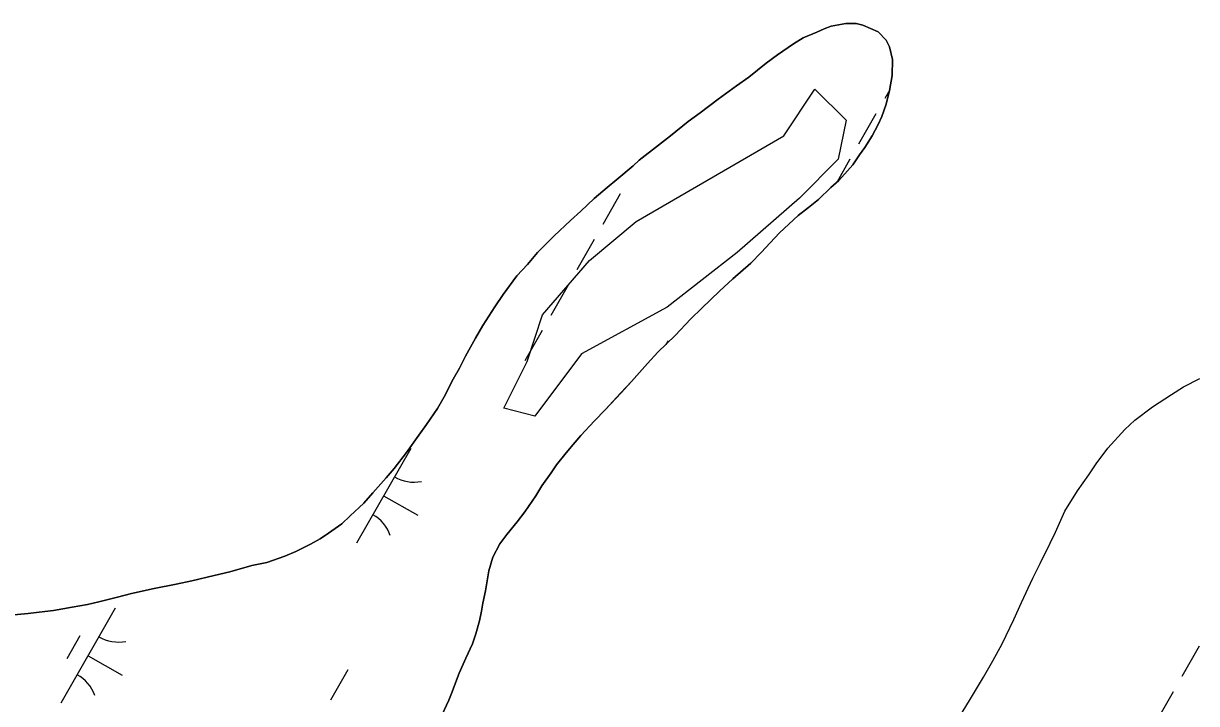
# Model space of a CAD drawing. Extents: x 3930721 to 3950824, y 220441 to 242861.
# Drawn here: x 3939631 to 3940167, y 223608 to 223919 of the extents above; entities that cross this region are included whole.
import ezdxf

# ---------------------------------------------------------------- set-up
doc = ezdxf.new("R2010")
doc.units = 0
for name, color, linetype in [('V-SITE-VEGE', 7, 'Continuous'), ('V-TOPO-SHOR', 7, 'Continuous'), ('V-WETL-SWMP', 7, 'Continuous')]:
    doc.layers.add(name, color=color, linetype=linetype)

msp = doc.modelspace()

# ---------------------------------------------------------------- linework, layer by layer
at = {"layer": 'V-SITE-VEGE'}
msp.add_lwpolyline([(3939978.38, 223867.32), (3939992.62, 223888.68), (3940006.85, 223874.44), (3940003.29, 223856.63), (3939985.5, 223838.83), (3939957.02, 223813.9), (3939924.99, 223788.97), (3939885.84, 223767.6), (3939864.49, 223739.11), (3939850.25, 223742.67), (3939860.93, 223764.04), (3939868.04, 223785.41), (3939889.4, 223810.33), (3939910.75, 223828.14)], close=True, dxfattribs=at)
at = {"layer": 'V-TOPO-SHOR'}
for points in [[(3939999.89, 223843.65), (3940003.52, 223846.91), (3940007.54, 223851.38), (3940009.95, 223854.02), (3940012.96, 223858.69), (3940015.37, 223861.94), (3940018.78, 223867.42), (3940021.59, 223872.49), (3940023.19, 223876.15), (3940025.18, 223881.82), (3940026.77, 223888.1), (3940027.95, 223894.99), (3940028.11, 223902.27), (3940026.66, 223908.13), (3940025.23, 223911.16), (3940021.57, 223914.98), (3940014.47, 223917.98), (3940011.43, 223918.77), (3940006.78, 223918.75), (3940000.11, 223917.5), (3939996.88, 223916.27), (3939993.45, 223914.83), (3939987.19, 223912.17), (3939982.75, 223909.52), (3939975.5, 223904.42), (3939970.26, 223900.55), (3939962.4, 223894.24), (3939956.76, 223890.16), (3939948.29, 223884.05), (3939940.03, 223877.93), (3939934.59, 223873.86), (3939926.53, 223867.34), (3939921.09, 223863.06), (3939912.22, 223856.14), (3939909.4, 223853.69), (3939901.95, 223847.38), (3939897.52, 223843.72), (3939891.68, 223838.63), (3939885.44, 223832.93), (3939880.81, 223828.66), (3939873.36, 223821.54), (3939865.71, 223814.01), (3939861.09, 223808.52), (3939856.26, 223803.24), (3939850.03, 223794.71), (3939846.22, 223789.02), (3939840.6, 223780.5), (3939837.39, 223774.82), (3939832.78, 223766.5), (3939829.98, 223761.02), (3939827.17, 223755.95), (3939822.97, 223747.83), (3939819.96, 223742.55), (3939814.94, 223735.25), (3939811.33, 223730.37), (3939805.7, 223722.45), (3939800.08, 223715.14), (3939796.46, 223710.87), (3939790.42, 223703.96), (3939786.2, 223699.29), (3939779.96, 223693.38), (3939776.14, 223689.72), (3939770.09, 223685.44), (3939766.26, 223682.99), (3939761.82, 223680.54), (3939755.16, 223677.07), (3939750.12, 223675.02), (3939741.83, 223672.14), (3939734.96, 223670.69), (3939724.86, 223667.8), (3939717.79, 223666.15), (3939707.49, 223663.67), (3939700.41, 223662.21), (3939690.31, 223660.14), (3939680, 223657.86), (3939673.54, 223656.2), (3939665.05, 223654.13), (3939659.8, 223652.89), (3939652.72, 223651.64), (3939644.23, 223650.18), (3939637.76, 223649.34), (3939632.71, 223648.7), (3939624.42, 223648.05)], [(3939822.12, 223602.57), (3939825.12, 223609.06), (3939826.71, 223612.91), (3939828.11, 223616.96), (3939829.91, 223621.42), (3939832.91, 223628.32), (3939835.91, 223634.8), (3939837.5, 223639.47), (3939839.09, 223645.34), (3939840.08, 223649.8), (3939840.66, 223653.44), (3939841.85, 223659.11), (3939842.83, 223664.58), (3939843.42, 223668.23), (3939845.21, 223674.51), (3939848.41, 223680.6), (3939851.62, 223684.86), (3939856.45, 223690.75), (3939859.87, 223695.22), (3939864.89, 223702.53), (3939867.69, 223707.2), (3939871.91, 223713.09), (3939874.32, 223716.74), (3939878.74, 223722.23), (3939881.96, 223726.09), (3939885.58, 223730.16), (3939891.81, 223736.86), (3939896.64, 223741.95), (3939903.89, 223749.68), (3939908.71, 223754.96), (3939915.95, 223763.09), (3939920.78, 223768.38), (3939928.63, 223775.9), (3939935.87, 223783.63), (3939940.91, 223788.51), (3939948.96, 223796.24), (3939955, 223801.94), (3939963.25, 223809.07), (3939968.08, 223813.95), (3939972.11, 223818.42), (3939976.33, 223822.89), (3939984.99, 223830.83), (3939989.62, 223834.49), (3939994.25, 223838.16), (3939999.89, 223843.65)], [(3940060.04, 223603.42), (3940063.85, 223609.71), (3940069.66, 223619.65), (3940074.07, 223627.16), (3940078.28, 223634.87), (3940083.68, 223646.03), (3940087.08, 223653.73), (3940092.28, 223664.89), (3940095.69, 223671.58), (3940100.29, 223680.91), (3940102.69, 223685.99), (3940106.89, 223695.51), (3940112.71, 223704.85), (3940117.93, 223712.16), (3940121.34, 223717.24), (3940126.56, 223724.35), (3940134.41, 223732.89), (3940139.04, 223737.16), (3940147.1, 223743.27), (3940155.77, 223748.98), (3940161.21, 223752.45), (3940168.68, 223756.33)]]:
    msp.add_lwpolyline(points, dxfattribs=at)
at = {"layer": 'V-WETL-SWMP'}
for p, q in [((3939993.45, 223914.83), (3939996.88, 223916.27)), ((3939996.88, 223916.27), (3940000.11, 223917.5)), ((3940000.11, 223917.5), (3940006.78, 223918.75)), ((3940006.78, 223918.75), (3940011.43, 223918.77)), ((3940011.43, 223918.77), (3940014.47, 223917.98)), ((3940014.47, 223917.98), (3940021.57, 223914.98)), ((3939982.75, 223909.52), (3939987.19, 223912.17)), ((3939987.19, 223912.17), (3939993.45, 223914.83)), ((3940021.57, 223914.98), (3940025.23, 223911.16)), ((3940025.23, 223911.16), (3940026.66, 223908.13)), ((3939975.5, 223904.42), (3939982.75, 223909.52)), ((3940026.66, 223908.13), (3940028.11, 223902.27)), ((3939962.4, 223894.24), (3939970.26, 223900.55)), ((3939970.26, 223900.55), (3939975.5, 223904.42)), ((3940028.11, 223902.27), (3940027.95, 223894.99)), ((3939956.76, 223890.16), (3939962.4, 223894.24)), ((3940027.95, 223894.99), (3940026.77, 223888.1)), ((3939948.29, 223884.05), (3939956.76, 223890.16)), ((3940026.82, 223888.41), (3940024.52, 223884.39)), ((3939940.03, 223877.93), (3939948.29, 223884.05)), ((3940026.77, 223888.1), (3940025.18, 223881.82)), ((3939934.59, 223873.86), (3939940.03, 223877.93)), ((3940025.18, 223881.82), (3940023.19, 223876.15)), ((3939926.53, 223867.34), (3939934.59, 223873.86)), ((3940020.55, 223877.45), (3940012.59, 223863.57)), ((3940021.59, 223872.5), (3940018.78, 223867.42)), ((3940023.19, 223876.15), (3940021.59, 223872.5)), ((3939921.09, 223863.06), (3939926.53, 223867.34)), ((3940018.78, 223867.42), (3940015.37, 223861.94)), ((3939912.22, 223856.14), (3939921.09, 223863.06)), ((3940015.37, 223861.94), (3940012.96, 223858.69)), ((3940008.62, 223856.62), (3940002.56, 223846.05)), ((3940012.96, 223858.69), (3940009.95, 223854.02)), ((3939901.95, 223847.38), (3939909.4, 223853.69)), ((3939909.4, 223853.69), (3939912.22, 223856.14)), ((3940007.54, 223851.38), (3940003.52, 223846.91)), ((3940009.95, 223854.02), (3940007.54, 223851.38)), ((3939897.52, 223843.72), (3939901.95, 223847.38)), ((3940003.52, 223846.91), (3939999.89, 223843.65)), ((3939891.68, 223838.63), (3939897.52, 223843.72)), ((3939903.58, 223840.73), (3939895.62, 223826.84)), ((3939999.89, 223843.65), (3939994.26, 223838.16)), ((3939885.44, 223832.93), (3939891.68, 223838.63)), ((3939994.26, 223838.16), (3939989.62, 223834.49)), ((3939880.81, 223828.66), (3939885.44, 223832.93)), ((3939984.99, 223830.83), (3939976.33, 223822.89)), ((3939989.62, 223834.49), (3939984.99, 223830.83)), ((3939873.36, 223821.54), (3939880.81, 223828.66)), ((3939865.71, 223814.01), (3939873.36, 223821.54)), ((3939891.65, 223819.9), (3939883.7, 223806.01)), ((3939976.33, 223822.89), (3939972.11, 223818.42)), ((3939861.09, 223808.52), (3939865.71, 223814.01)), ((3939968.08, 223813.95), (3939963.25, 223809.07)), ((3939972.11, 223818.42), (3939968.08, 223813.95)), ((3939856.26, 223803.24), (3939861.09, 223808.52)), ((3939963.25, 223809.07), (3939955, 223801.94)), ((3939850.03, 223794.71), (3939856.26, 223803.24)), ((3939879.72, 223799.07), (3939871.77, 223785.19)), ((3939955, 223801.94), (3939948.96, 223796.24)), ((3939846.22, 223789.02), (3939850.03, 223794.71)), ((3939948.96, 223796.24), (3939940.91, 223788.51)), ((3939840.6, 223780.5), (3939846.22, 223789.02)), ((3939940.91, 223788.51), (3939935.87, 223783.63)), ((3939935.87, 223783.63), (3939928.63, 223775.91)), ((3939837.39, 223774.82), (3939840.6, 223780.5)), ((3939867.79, 223778.25), (3939859.84, 223764.36)), ((3939928.63, 223775.91), (3939920.78, 223768.38)), ((3939832.78, 223766.5), (3939837.39, 223774.82)), ((3939925.41, 223773.57), (3939924.45, 223771.9)), ((3939829.98, 223761.02), (3939832.78, 223766.5)), ((3939920.78, 223768.38), (3939915.95, 223763.09)), ((3939827.17, 223755.95), (3939829.98, 223761.02)), ((3939915.95, 223763.09), (3939908.71, 223754.96)), ((3939822.97, 223747.83), (3939827.17, 223755.95)), ((3939908.71, 223754.96), (3939903.88, 223749.68)), ((3939903.88, 223749.68), (3939896.64, 223741.95)), ((3939819.96, 223742.55), (3939822.97, 223747.83)), ((3939814.94, 223735.25), (3939819.96, 223742.55)), ((3939896.64, 223741.95), (3939891.81, 223736.86)), ((3939811.33, 223730.37), (3939814.94, 223735.25)), ((3939891.81, 223736.86), (3939885.58, 223730.16)), ((3939805.7, 223722.45), (3939811.33, 223730.37)), ((3939885.58, 223730.16), (3939881.96, 223726.09)), ((3939807.68, 223724.33), (3939782.83, 223680.95)), ((3939800.08, 223715.14), (3939805.7, 223722.45)), ((3939878.74, 223722.23), (3939874.32, 223716.74)), ((3939881.96, 223726.09), (3939878.74, 223722.23)), ((3939874.32, 223716.74), (3939871.91, 223713.09)), ((3939796.46, 223710.87), (3939800.08, 223715.14)), ((3939871.91, 223713.09), (3939867.69, 223707.2)), ((3939790.42, 223703.96), (3939796.46, 223710.87)), ((3939867.69, 223707.2), (3939864.88, 223702.53)), ((3939786.2, 223699.28), (3939790.42, 223703.96)), ((3939795.26, 223702.64), (3939810.88, 223693.69)), ((3939864.88, 223702.53), (3939859.87, 223695.22)), ((3939779.96, 223693.38), (3939786.2, 223699.28)), ((3939859.87, 223695.22), (3939856.45, 223690.75)), ((3939776.14, 223689.72), (3939779.96, 223693.38)), ((3939856.45, 223690.75), (3939851.62, 223684.86)), ((3939766.26, 223682.99), (3939770.09, 223685.44)), ((3939770.09, 223685.44), (3939776.14, 223689.72)), ((3939851.62, 223684.86), (3939848.41, 223680.6)), ((3939755.16, 223677.07), (3939761.82, 223680.54)), ((3939761.82, 223680.54), (3939766.26, 223682.99)), ((3939848.41, 223680.6), (3939845.21, 223674.51)), ((3939741.83, 223672.14), (3939750.11, 223675.02)), ((3939750.11, 223675.02), (3939755.16, 223677.07)), ((3939845.21, 223674.51), (3939843.42, 223668.23)), ((3939724.86, 223667.8), (3939734.96, 223670.69)), ((3939734.96, 223670.69), (3939741.83, 223672.14)), ((3939700.41, 223662.21), (3939707.49, 223663.67)), ((3939707.49, 223663.67), (3939717.79, 223666.15)), ((3939717.79, 223666.15), (3939724.86, 223667.8)), ((3939842.83, 223664.58), (3939841.85, 223659.11)), ((3939843.42, 223668.23), (3939842.83, 223664.58)), ((3939673.54, 223656.2), (3939680, 223657.86)), ((3939680, 223657.86), (3939690.31, 223660.14)), ((3939690.31, 223660.14), (3939700.41, 223662.21)), ((3939841.85, 223659.11), (3939840.66, 223653.44)), ((3939652.72, 223651.64), (3939659.8, 223652.89)), ((3939659.8, 223652.89), (3939665.05, 223654.14)), ((3939665.05, 223654.14), (3939673.54, 223656.2)), ((3939840.66, 223653.44), (3939840.08, 223649.8)), ((3939624.42, 223648.05), (3939632.71, 223648.7)), ((3939632.71, 223648.7), (3939637.76, 223649.34)), ((3939637.76, 223649.34), (3939644.23, 223650.18)), ((3939644.23, 223650.18), (3939652.72, 223651.64)), ((3939672.49, 223651.12), (3939647.64, 223607.73)), ((3939840.08, 223649.8), (3939839.09, 223645.34)), ((3939839.09, 223645.34), (3939837.5, 223639.47)), ((3939656.35, 223638.47), (3939650.39, 223628.06)), ((3939837.5, 223639.47), (3939835.91, 223634.81)), ((3939835.91, 223634.81), (3939832.91, 223628.32)), ((3940168.4, 223633.74), (3940160.45, 223619.86)), ((3939660.06, 223629.43), (3939675.68, 223620.48)), ((3939832.91, 223628.32), (3939829.91, 223621.42)), ((3939778.86, 223622.96), (3939770.91, 223609.07)), ((3939829.91, 223621.42), (3939828.11, 223616.96)), ((3939828.11, 223616.96), (3939826.71, 223612.91)), ((3939826.71, 223612.91), (3939825.12, 223609.05)), ((3940156.48, 223612.91), (3940148.52, 223599.03)), ((3939825.12, 223609.05), (3939822.12, 223602.57))]:
    msp.add_line(p, q, dxfattribs=at)
msp.add_lwpolyline([(3940060.04, 223603.42), (3940063.85, 223609.71), (3940069.66, 223619.65), (3940074.07, 223627.16), (3940078.28, 223634.87), (3940083.68, 223646.03), (3940087.08, 223653.73), (3940092.28, 223664.89), (3940095.69, 223671.58), (3940100.29, 223680.91), (3940102.69, 223685.98), (3940106.89, 223695.52), (3940112.71, 223704.85), (3940117.93, 223712.16), (3940121.34, 223717.24), (3940126.56, 223724.35), (3940134.41, 223732.89), (3940139.04, 223737.16), (3940147.1, 223743.27), (3940155.77, 223748.98), (3940161.21, 223752.45), (3940168.68, 223756.33)], dxfattribs=at)
for centre, start, end in [((3939809.19, 223726.49), 239.4279, 280.9715), ((3939781.73, 223678.55), 19.4279, 60.9715), ((3939674, 223653.28), 239.4279, 280.9715), ((3939646.54, 223605.34), 19.4279, 60.9715)]:
    msp.add_arc(centre, 17.62, start, end, dxfattribs=at)

doc.saveas('drawing.dxf')
